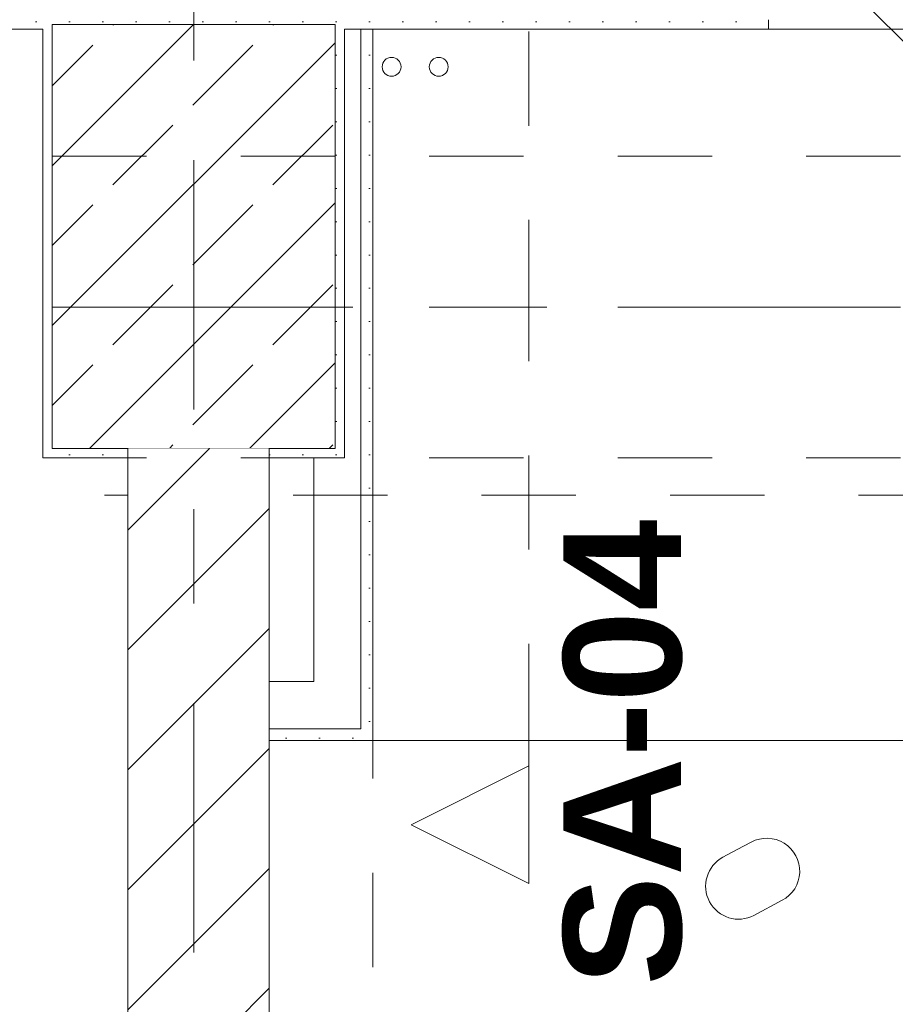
# Model space of a CAD drawing. Header units: metres. Extents: x -4 to 99, y -11 to 17.
# Tile 511 of 656: x 36.345 to 37.274, y 12.41 to 13.455. Entities that reach past the tile are written whole.
import ezdxf

# ---------------------------------------------------------------- set-up
doc = ezdxf.new("R2010")
doc.units = ezdxf.units.M
doc.header["$MEASUREMENT"] = 0
for name, pattern in [('Achse', [0.2, 0.1, -0.05, 0, -0.05]), ('Schnittlinie', [0.3, 0.15, -0.075, 0, -0.075]), ('Strichlinie doppelt', [0.546806, 0.264583, -0.105833, 0.070556, -0.105833]), ('Strichlinie eng', [0.115, 0.075, -0.04]), ('Untersicht', [0.1, 0.075, -0.025]), ('Wipeout_Contour', [1, 0, -1])]:
    doc.linetypes.add(name, pattern=pattern)
for name, color, linetype in [('152 - Bemaßung_ Beschriftung.Ausbau', 7, 'Continuous'), ('203 - Marker.Schnitt - Ausbaudetail SA', 7, 'Continuous'), ('451 - Universal.Achsen Raster', 7, 'Continuous'), ('604 - Struktur.Wand Aussen', 7, 'Continuous'), ('605 - Struktur.Wand Innen', 7, 'Continuous'), ('607 - Struktur.Stütze', 7, 'Continuous'), ('608 - Struktur.Träger', 7, 'Continuous'), ('650 - Abdeckung.Fußboden Aufbau', 7, 'Continuous'), ('801 - HKLSE.Heizung_ Klima_ Lüftung', 7, 'Continuous'), ('Neubau_606 - Struktur.Wand Innen Ausbau', 7, 'Continuous'), ('Neubau_653 - Abdeckung.TB Verkofferung', 7, 'Continuous'), ('Neubau_701 - Einrichtung.Möbel', 7, 'Continuous')]:
    doc.layers.add(name, color=color, linetype=linetype)
doc.styles.add('ERSTELLTER_STIL_1', font='txt')
doc.styles.add('ERSTELLTER_STIL_2', font='txt')
doc.dimstyles.new('ERSTELLTER_STIL__2', dxfattribs={"dimtxt": 0.1, "dimasz": 0.0532, "dimexe": 0.18, "dimexo": 0.0625, "dimgap": 0, "dimtad": 1, "dimtih": 1, "dimtoh": 1, "dimzin": 0, "dimdsep": 46, "dimtxsty": 'ERSTELLTER_STIL_2', "dimblk": 'ARROWHEAD_2', "dimblk1": 'ARROWHEAD_2', "dimblk2": 'ARROWHEAD_2', "dimcen": 0.09, "dimse1": 1, "dimse2": 1, "dimclrd": 7, "dimclre": 7, "dimclrt": 7, "dimazin": 0, "dimtfac": 1, "dimtdec": 4, "dimtmove": 0, "dimatfit": 3, "dimfxl": 1, "dimtolj": 1, "dimtzin": 0, "dimarcsym": 0})
pattern_1 = [(45, (0, 0), (-0.01767767, 0.01767767), [0, -0.025])]

# ---------------------------------------------------------------- blocks, each defined once
blk = doc.blocks.new('*D279')
at = {"layer": '152 - Bemaßung_ Beschriftung.Ausbau', "color": 7, "linetype": 'Continuous', "lineweight": 5}
for p, q in [((33, 15.3025), (33, 15.4075)), ((36.46, 15.3025), (36.46, 15.4075)), ((33.0202, 15.39), (32.9798, 15.32)), ((36.4802, 15.39), (36.4398, 15.32)), ((33, 15.355), (36.46, 15.355))]:
    blk.add_line(p, q, dxfattribs=at)
at = {"layer": '152 - Bemaßung_ Beschriftung.Ausbau', "color": 7, "lineweight": 5, "char_height": 0.1, "attachment_point": 7, "style": 'ERSTELLTER_STIL_2'}
for s, insert in [('\\A1;{\\pql;\\fArial|b0|i0|c0|p38;3,46}', (34.5211, 15.375)), ('\\A1;{\\pql;\\fArial|b0|i0|c0|p38;15}', (36.288, 15.375))]:
    blk.add_mtext(s, dxfattribs=dict(at, insert=insert))
blk = doc.blocks.new('ARROWHEAD_2')
at = {"color": 0, "linetype": 'Continuous', "lineweight": 0}
for p, q in [((-0.378, -0.655), (0.378, 0.655)), ((0, 0), (-1, 0))]:
    blk.add_line(p, q, dxfattribs=at)
blk = doc.blocks.new('*D280')
at = {"layer": '152 - Bemaßung_ Beschriftung.Ausbau', "color": 7, "linetype": 'Continuous', "lineweight": 5}
for p, q in [((36.46, 15.3025), (36.46, 15.4075)), ((36.61, 15.3025), (36.61, 15.4075)), ((36.4802, 15.39), (36.4398, 15.32)), ((36.6302, 15.39), (36.5898, 15.32)), ((36.46, 15.355), (36.61, 15.355))]:
    blk.add_line(p, q, dxfattribs=at)
blk = doc.blocks.new('*D281')
at = {"layer": '152 - Bemaßung_ Beschriftung.Ausbau', "color": 7, "linetype": 'Continuous', "lineweight": 5}
for p, q in [((36.61, 15.3025), (36.61, 15.4075)), ((40.05, 15.3025), (40.05, 15.4075)), ((36.6302, 15.39), (36.5898, 15.32)), ((40.0702, 15.39), (40.0298, 15.32)), ((36.61, 15.355), (40.05, 15.355))]:
    blk.add_line(p, q, dxfattribs=at)
at = {"layer": '152 - Bemaßung_ Beschriftung.Ausbau', "color": 7, "lineweight": 5, "char_height": 0.1, "attachment_point": 7, "style": 'ERSTELLTER_STIL_2'}
for s, insert in [('\\A1;{\\pql;\\fArial|b0|i0|c0|p38;3,44}', (38.1211, 15.375)), ('\\A1;{\\pql;\\fArial|b0|i0|c0|p38;16}', (39.878, 15.375))]:
    blk.add_mtext(s, dxfattribs=dict(at, insert=insert))
blk = doc.blocks.new('*D318')
at = {"layer": '152 - Bemaßung_ Beschriftung.Ausbau', "color": 7, "linetype": 'Continuous', "lineweight": 5}
for p, q in [((33.08, 15.8025), (33.08, 15.9075)), ((36.38, 15.8025), (36.38, 15.9075)), ((33.1002, 15.89), (33.0598, 15.82)), ((36.4002, 15.89), (36.3598, 15.82)), ((33.08, 15.855), (36.38, 15.855))]:
    blk.add_line(p, q, dxfattribs=at)
at = {"layer": '152 - Bemaßung_ Beschriftung.Ausbau', "color": 7, "lineweight": 5, "insert": (34.597, 15.875), "char_height": 0.1, "attachment_point": 7, "style": 'ERSTELLTER_STIL_2'}
blk.add_mtext('\\A1;{\\pql;\\fArial|b0|i0|c0|p38;3,30}', dxfattribs=at)
blk = doc.blocks.new('*D319')
at = {"layer": '152 - Bemaßung_ Beschriftung.Ausbau', "color": 7, "linetype": 'Continuous', "lineweight": 5}
for p, q in [((36.38, 15.8025), (36.38, 15.9075)), ((36.68, 15.8025), (36.68, 15.9075)), ((36.4002, 15.89), (36.3598, 15.82)), ((36.7002, 15.89), (36.6598, 15.82)), ((36.38, 15.855), (36.68, 15.855))]:
    blk.add_line(p, q, dxfattribs=at)
at = {"layer": '152 - Bemaßung_ Beschriftung.Ausbau', "color": 7, "lineweight": 5, "insert": (36.4541, 15.875), "char_height": 0.1, "attachment_point": 7, "style": 'ERSTELLTER_STIL_2'}
blk.add_mtext('\\A1;{\\pql;\\fArial|b0|i0|c0|p38;30}', dxfattribs=at)
blk = doc.blocks.new('*D320')
at = {"layer": '152 - Bemaßung_ Beschriftung.Ausbau', "color": 7, "linetype": 'Continuous', "lineweight": 5}
for p, q in [((36.68, 15.8025), (36.68, 15.9075)), ((39.98, 15.8025), (39.98, 15.9075)), ((36.7002, 15.89), (36.6598, 15.82)), ((40.0002, 15.89), (39.9598, 15.82)), ((36.68, 15.855), (39.98, 15.855))]:
    blk.add_line(p, q, dxfattribs=at)
at = {"layer": '152 - Bemaßung_ Beschriftung.Ausbau', "color": 7, "lineweight": 5, "insert": (38.197, 15.875), "char_height": 0.1, "attachment_point": 7, "style": 'ERSTELLTER_STIL_2'}
blk.add_mtext('\\A1;{\\pql;\\fArial|b0|i0|c0|p38;3,30}', dxfattribs=at)

msp = doc.modelspace()

# ---------------------------------------------------------------- hatches: boundary and pattern name
at = {"layer": '604 - Struktur.Wand Aussen', "linetype": 'Continuous', "lineweight": 0, "true_color": 0x000000}
h = msp.add_hatch(dxfattribs=at)
h.set_pattern_fill('Gips_0001', color=18, style=0, pattern_type=2)
h.set_pattern_definition(pattern_1)
h.paths.add_polyline_path([(37.13, 13.445), (37.14, 13.445), (37.14, 13.505), (37.13, 13.505)])
h = msp.add_hatch(dxfattribs=at)
h.set_pattern_fill('Gips_0001', color=18, style=0, pattern_type=2)
h.set_pattern_definition(pattern_1)
h.paths.add_polyline_path([(35.94, 13.445), (36.37, 13.445), (36.37, 13.455), (35.94, 13.455)])
h = msp.add_hatch(dxfattribs=at)
h.set_pattern_fill('Gips_0001', color=18, style=0, pattern_type=2)
h.set_pattern_definition(pattern_1)
h.paths.add_polyline_path([(36.69, 13.445), (37.13, 13.445), (37.13, 13.455), (36.69, 13.455)])
at = {"layer": '607 - Struktur.Stütze', "linetype": 'Continuous', "lineweight": 0, "true_color": 0x000000}
h = msp.add_hatch(dxfattribs=at)
h.set_pattern_fill('Gips_0001', color=18, style=0, pattern_type=2)
h.set_pattern_definition(pattern_1)
h.paths.add_polyline_path([(36.37, 13.455), (36.37, 13.445), (36.38, 13.445), (36.38, 13.45), (36.68, 13.45), (36.68, 13.445), (36.69, 13.445), (36.69, 13.455)])
h = msp.add_hatch(dxfattribs=at)
h.set_pattern_fill('Beton__Stahlbeton_0001', color=18, style=0, pattern_type=2)
h.set_pattern_definition([(45, (0, 0), (-0.0848528, 0.0848528), []), (45, (-0.04243, 0.04243), (-0.0848528, 0.0848528), [0.09, -0.03])])
h.paths.add_polyline_path([(36.38, 13), (36.68, 13), (36.68, 13.45), (36.38, 13.45)])
h = msp.add_hatch(dxfattribs=at)
h.set_pattern_fill('Gips_0001', color=18, style=0, pattern_type=2)
h.set_pattern_definition(pattern_1)
h.paths.add_polyline_path([(36.38, 13.445), (36.37, 13.445), (36.37, 12.99), (36.46, 12.99), (36.46, 13), (36.38, 13)])
h = msp.add_hatch(dxfattribs=at)
h.set_pattern_fill('Gips_0001', color=18, style=0, pattern_type=2)
h.set_pattern_definition(pattern_1)
h.paths.add_polyline_path([(36.61, 12.99), (36.69, 12.99), (36.69, 13.445), (36.68, 13.445), (36.68, 13), (36.61, 13)])
at = {"layer": 'Neubau_606 - Struktur.Wand Innen Ausbau', "linetype": 'Continuous', "lineweight": 0, "true_color": 0x000000}
h = msp.add_hatch(dxfattribs=at)
h.set_pattern_fill('Gips_0001', color=18, style=0, pattern_type=2)
h.set_pattern_definition(pattern_1)
h.paths.add_polyline_path([(36.72, 12.7025), (36.72, 13.445), (36.7075, 13.445), (36.7075, 12.7025)])
h = msp.add_hatch(dxfattribs=at)
h.set_pattern_fill('Gips_0001', color=18, style=0, pattern_type=2)
h.set_pattern_definition(pattern_1)
h.paths.add_polyline_path([(36.7075, 12.7025), (36.7075, 12.69), (36.72, 12.69)])
h = msp.add_hatch(dxfattribs=at)
h.set_pattern_fill('Gips_0001', color=18, style=0, pattern_type=2)
h.set_pattern_definition(pattern_1)
h.paths.add_polyline_path([(36.7075, 12.7025), (36.72, 12.69), (36.72, 12.7025)])

# ---------------------------------------------------------------- linework, layer by layer
at = {"layer": '203 - Marker.Schnitt - Ausbaudetail SA', "color": 7, "linetype": 'Schnittlinie', "lineweight": 13}
msp.add_line((36.8857, 14.1425), (36.8857, 12.663), dxfattribs=at)
at = {"layer": '451 - Universal.Achsen Raster', "color": 160, "linetype": 'Strichlinie doppelt', "lineweight": 9, "true_color": 0x3232ff}
msp.add_line((64.935, 13.15), (-3.175, 13.15), dxfattribs=at)
at = {"layer": '604 - Struktur.Wand Aussen', "color": 7, "linetype": 'Continuous', "lineweight": 9}
for p, q in [((37.22, 13.495), (37.6372, 13.0778)), ((39.52, 13.445), (37.14, 13.445))]:
    msp.add_line(p, q, dxfattribs=at)
at = {"layer": '604 - Struktur.Wand Aussen', "color": 7, "linetype": 'Continuous', "lineweight": 5}
for p in [(37.14, 13.455), (37.14, 13.455), (37.13, 13.445)]:
    msp.add_line(p, (37.14, 13.445), dxfattribs=at)
at = {"layer": '604 - Struktur.Wand Aussen', "color": 7, "linetype": 'Strichlinie eng', "lineweight": 9}
msp.add_line((39.52, 13.445), (37.14, 13.445), dxfattribs=at)
at = {"layer": '604 - Struktur.Wand Aussen', "color": 7, "linetype": 'Continuous', "lineweight": 5, "flags": 128}
for points in [[(35.94, 13.445), (36.37, 13.445)], [(36.69, 13.445), (37.13, 13.445)]]:
    msp.add_lwpolyline(points, dxfattribs=at)
at = {"layer": '604 - Struktur.Wand Aussen', "color": 7, "linetype": 'Continuous', "lineweight": 9}
msp.add_point((37.14, 13.445), dxfattribs=at)
at = {"layer": '607 - Struktur.Stütze', "color": 7, "linetype": 'Continuous', "lineweight": 13, "flags": 128}
msp.add_lwpolyline([(36.38, 13), (36.68, 13), (36.68, 13.45), (36.38, 13.45)], close=True, dxfattribs=at)
at = {"layer": '607 - Struktur.Stütze', "color": 7, "linetype": 'Continuous', "lineweight": 5, "flags": 128}
for points in [[(36.37, 13.445), (36.37, 12.99), (36.46, 12.99)], [(36.61, 12.99), (36.69, 12.99), (36.69, 13.445)]]:
    msp.add_lwpolyline(points, dxfattribs=at)
at = {"layer": '608 - Struktur.Träger', "color": 7, "linetype": 'Untersicht', "lineweight": 13}
msp.add_line((14.78, 13.31), (47.48, 13.31), dxfattribs=at)
at = {"layer": '608 - Struktur.Träger', "color": 7, "linetype": 'Achse', "lineweight": 9}
msp.add_line((14.78, 13.15), (47.48, 13.15), dxfattribs=at)
at = {"layer": '650 - Abdeckung.Fußboden Aufbau', "color": 7, "linetype": 'Continuous', "lineweight": 13, "flags": 128}
msp.add_lwpolyline([(36.46, 8.255), (36.46, 12.99), (36.37, 12.99), (36.37, 13.445), (33.09, 13.445), (33.09, 12.99), (33, 12.99), (33, 9.205)], dxfattribs=at)
msp.add_lwpolyline([(36.61, 12.99), (36.61, 8.22), (39.97, 8.22), (39.97, 8.51), (40.05, 8.51), (40.05, 12.99), (39.97, 12.99), (39.97, 13.445), (36.69, 13.445), (36.69, 12.99)], close=True, dxfattribs=at)
at = {"layer": '801 - HKLSE.Heizung_ Klima_ Lüftung', "color": 7, "linetype": 'Continuous', "lineweight": 5}
for centre in [(36.74, 13.405), (36.79, 13.405)]:
    msp.add_circle(centre, 0.01, dxfattribs=at)
at = {"layer": 'Neubau_606 - Struktur.Wand Innen Ausbau', "color": 1, "linetype": 'Continuous', "lineweight": 5}
for p, q in [((36.7075, 12.7525), (36.7075, 13.445)), ((36.7075, 12.7025), (36.7075, 12.7525)), ((36.6575, 12.7025), (36.7075, 12.7025)), ((36.6575, 12.7025), (36.7075, 12.7025))]:
    msp.add_line(p, q, dxfattribs=at)
at = {"layer": 'Neubau_606 - Struktur.Wand Innen Ausbau', "color": 1, "linetype": 'Continuous', "lineweight": 5, "flags": 128}
for points in [[(36.72, 12.69), (36.72, 13.445)], [(36.6575, 12.99), (36.6575, 12.7525)], [(36.72, 12.69), (36.7075, 12.69)]]:
    msp.add_lwpolyline(points, dxfattribs=at)
at = {"layer": 'Neubau_653 - Abdeckung.TB Verkofferung', "color": 1, "linetype": 'Untersicht', "lineweight": 9}
for p, q in [((22.0355, 12.9505), (47.24, 12.9505)), ((36.72, 8.6495), (36.72, 12.69))]:
    msp.add_line(p, q, dxfattribs=at)
at = {"layer": 'Neubau_701 - Einrichtung.Möbel', "color": 1, "linetype": 'Continuous', "lineweight": 5, "flags": 128}
msp.add_lwpolyline([(36.61, 10.69), (36.61, 12.69), (37.41, 12.69), (37.41, 11.49), (38.81, 11.49), (38.81, 10.69)], close=True, dxfattribs=at)
msp.add_lwpolyline([(37.1066, 12.5741), (37.0916, 12.5661, 0.994302), (37.1245, 12.5043), (37.1545, 12.5203, 1), (37.1216, 12.5821)], format="xyb", close=True, dxfattribs=at)

# ---------------------------------------------------------------- texts
at = {"layer": '203 - Marker.Schnitt - Ausbaudetail SA', "color": 7, "lineweight": 13, "insert": (37.049, 12.9246), "char_height": 0.125, "attachment_point": 9, "rotation": 90, "style": 'ERSTELLTER_STIL_1'}
msp.add_mtext('\\A1;{\\pqr;\\pt0;\\fArial|b1|i0|c0|p38;SA-04}', dxfattribs=at)

# ---------------------------------------------------------------- dimensions: what is measured, and where the dimension line sits
at = {"layer": '152 - Bemaßung_ Beschriftung.Ausbau', "color": 7, "linetype": 'Continuous', "lineweight": 5}
for base, p1, p2, picture, middle in [((36.38, 15.855), (33.08, 13), (36.38, 13), '*D318', (34.7268, 15.925)), ((39.98, 15.855), (36.68, 13), (39.98, 13), '*D320', (38.3268, 15.925))]:
    dim = msp.add_linear_dim(base=base, p1=p1, p2=p2, dimstyle='ERSTELLTER_STIL__2', dxfattribs=at)
    dim.commit()
    dim.dimension.update_dxf_attribs({"geometry": picture, "text_midpoint": middle, "dimtype": 160})

# ---------------------------------------------------------------- next in the draw order: wipeouts: each hides what was drawn before it
at = {"color": 254, "linetype": 'Wipeout_Contour', "lineweight": 0, "ltscale": 116.349519}
msp.add_wipeout([(36.8857, 12.538), (36.8857, 12.663), (36.7607, 12.6005)], dxfattribs=at).dxf.layer = '203 - Marker.Schnitt - Ausbaudetail SA'
at = {"color": 254, "linetype": 'Wipeout_Contour', "lineweight": 0, "ltscale": 153.924364}
msp.add_wipeout([(36.61, 13), (36.46, 13), (36.46, 11.1023), (36.61, 11.1023)], dxfattribs=at).dxf.layer = '605 - Struktur.Wand Innen'

# ---------------------------------------------------------------- next in the draw order: hatches: boundary and pattern name
at = {"layer": '605 - Struktur.Wand Innen', "linetype": 'Continuous', "lineweight": 0, "true_color": 0x000000}
h = msp.add_hatch(dxfattribs=at)
h.set_pattern_fill('MW_Ziegel_0001', color=18, style=0, pattern_type=2)
h.set_pattern_definition([(45, (0, 0), (-0.0636396, 0.0636396), [])])
h.paths.add_polyline_path([(36.61, 13), (36.46, 13), (36.46, 11.1023), (36.61, 11.1023)])
at = {"layer": 'Neubau_606 - Struktur.Wand Innen Ausbau', "linetype": 'Continuous', "lineweight": 0, "true_color": 0x000000}
h = msp.add_hatch(dxfattribs=at)
h.set_pattern_fill('Gips_0001', color=18, style=0, pattern_type=2)
h.set_pattern_definition(pattern_1)
h.paths.add_polyline_path([(36.7075, 12.7025), (36.61, 12.7025), (36.61, 12.69), (36.7075, 12.69)])

# ---------------------------------------------------------------- next in the draw order: linework, layer by layer
at = {"layer": '203 - Marker.Schnitt - Ausbaudetail SA', "color": 7, "linetype": 'Continuous', "lineweight": 13, "flags": 128}
msp.add_lwpolyline([(36.8857, 12.538), (36.8857, 12.663), (36.7607, 12.6005)], close=True, dxfattribs=at)
at = {"layer": '451 - Universal.Achsen Raster', "color": 160, "linetype": 'Strichlinie doppelt', "lineweight": 9, "true_color": 0x3232ff}
msp.add_line((36.53, -10.585), (36.53, 16.355), dxfattribs=at)
at = {"layer": '605 - Struktur.Wand Innen', "color": 7, "linetype": 'Continuous', "lineweight": 18, "flags": 128}
for points in [[(36.46, 13), (36.46, 11.1023)], [(36.61, 11.1023), (36.61, 13)]]:
    msp.add_lwpolyline(points, dxfattribs=at)
at = {"layer": '608 - Struktur.Träger', "color": 7, "linetype": 'Untersicht', "lineweight": 13}
msp.add_line((14.78, 12.99), (47.48, 12.99), dxfattribs=at)
at = {"layer": 'Neubau_606 - Struktur.Wand Innen Ausbau', "color": 1, "linetype": 'Continuous', "lineweight": 5}
msp.add_line((36.61, 12.7025), (36.6575, 12.7025), dxfattribs=at)
at = {"layer": 'Neubau_606 - Struktur.Wand Innen Ausbau', "color": 1, "linetype": 'Continuous', "lineweight": 5, "flags": 128}
for points in [[(36.6575, 12.7525), (36.61, 12.7525)], [(36.61, 12.7025), (36.61, 12.7525)], [(36.61, 12.69), (36.61, 12.7025)], [(36.61, 12.69), (36.7075, 12.69)]]:
    msp.add_lwpolyline(points, dxfattribs=at)
at = {"layer": 'Neubau_653 - Abdeckung.TB Verkofferung', "color": 1, "linetype": 'Untersicht', "lineweight": 9}
for p in [(36.61, 8.6495), (36.72, 12.69)]:
    msp.add_line(p, (36.61, 12.69), dxfattribs=at)

# ---------------------------------------------------------------- next in the draw order: dimensions: what is measured, and where the dimension line sits
at = {"layer": '152 - Bemaßung_ Beschriftung.Ausbau', "color": 7, "linetype": 'Continuous', "lineweight": 5}
for base, p1, p2, picture, middle in [((36.68, 15.855), (36.38, 13), (36.68, 13), '*D319', (36.5303, 15.925)), ((36.46, 15.355), (33, 10.75), (36.46, 10.6275), '*D279', (34.651, 15.425)), ((40.05, 15.355), (36.61, 10.5525), (40.05, 10.745), '*D281', (38.251, 15.425)), ((36.61, 15.355), (36.46, 10.6275), (36.61, 10.5525), '*D280', (36.3642, 15.425))]:
    dim = msp.add_linear_dim(base=base, p1=p1, p2=p2, dimstyle='ERSTELLTER_STIL__2', dxfattribs=at)
    dim.commit()
    dim.dimension.update_dxf_attribs({"geometry": picture, "text_midpoint": middle, "dimtype": 160})

doc.saveas('drawing.dxf')
